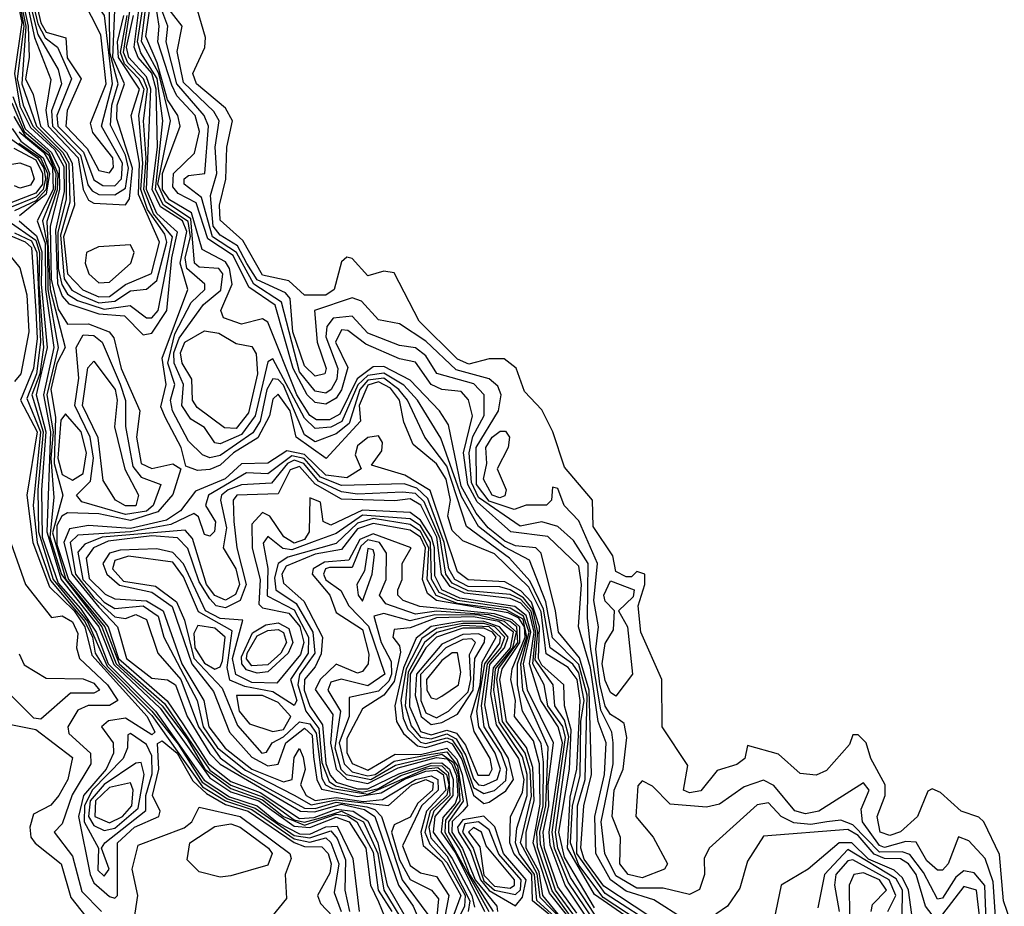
# Model space of a CAD drawing. Extents: x 2889633 to 3052318, y 540750 to 918690.
# Tile 558 of 656: x 2986615 to 2988482, y 832445 to 834127. Entities that reach past the tile are written whole.
import ezdxf

# ---------------------------------------------------------------- set-up
doc = ezdxf.new("R2010")
doc.units = 0

msp = doc.modelspace()

# ---------------------------------------------------------------- linework, layer by layer
at = {"layer": '0CON02XD'}
for points in [[(2987830.4, 832400.4), (2987725, 832468.6), (2987671.2, 832545), (2987672.6, 832635), (2987686.9, 832685), (2987690.7, 832845), (2987675, 832903.2), (2987625, 832954.2), (2987612.5, 833022.5), (2987581.4, 833101.4), (2987535, 833125.9), (2987484.5, 833165), (2987452.2, 833222.2), (2987413.1, 833333.1), (2987368.9, 833405), (2987343.3, 833433.3), (2987305, 833456.5), (2987275, 833452), (2987256, 833434), (2987225.7, 833364.3), (2987205, 833353.8), (2987175, 833351.5), (2987155, 833371.1), (2987095, 833483.3), (2987085, 833477.5), (2987061.3, 833375), (2987035, 833339.6), (2986995, 833321.9), (2986985, 833324), (2986965, 833353.3), (2986939.1, 833369.1), (2986921.9, 833395), (2986925.4, 833435), (2986907.3, 833475), (2986906.9, 833495), (2986917.1, 833522.9), (2986963.3, 833586.7), (2986996, 833614), (2987000, 833645), (2986992.5, 833655), (2986955, 833657.5), (2986946, 833665), (2986939.1, 833749.1), (2986891.4, 833781.4), (2986876.9, 833815), (2986900.4, 833935), (2986878.2, 834025), (2986845.6, 834085.6), (2986870, 834285)], [(2987837.2, 832407.2), (2987722.6, 832482.6), (2987685, 832533.8), (2987678.8, 832555), (2987684.7, 832635), (2987699.1, 832695), (2987694.9, 832855), (2987676.3, 832916.3), (2987636.4, 832965), (2987631.1, 833005), (2987603.3, 833115), (2987593.8, 833125), (2987555, 833128.6), (2987535, 833137.5), (2987502.8, 833162.8), (2987480.6, 833190.6), (2987452.1, 833242.1), (2987427.9, 833357.9), (2987410.8, 833385), (2987355, 833442.7), (2987305, 833468.7), (2987285, 833468), (2987254.5, 833445.5), (2987221.5, 833378.5), (2987202.4, 833367.6), (2987177.6, 833367.6), (2987165, 833376.2), (2987140, 833415), (2987085, 833552.9), (2987075, 833559.2), (2987035, 833549.2), (2987001.2, 833561.2), (2986996.2, 833575), (2987017.5, 833625), (2987012.7, 833655), (2987005, 833667.5), (2986960.7, 833690.7), (2986940.7, 833760.7), (2986898.7, 833785), (2986885.7, 833805), (2986885.2, 833835), (2986919.1, 833925), (2986914.5, 833945), (2986894.8, 833974.8), (2986875.6, 834045), (2986853.7, 834095), (2986881.1, 834285)], [(2986795, 833811.8), (2986807.5, 833825), (2986809.4, 833855), (2986769.5, 833925), (2986790.5, 834005), (2986775.3, 834135), (2986721.6, 834211.6), (2986675, 834254.6), (2986655, 834265.7), (2986645.5, 834264.5), (2986631.6, 834195), (2986649.2, 834119.2), (2986662.6, 834092.6), (2986686.5, 834075), (2986712.7, 834015), (2986684.8, 833945.2), (2986687.2, 833925), (2986735.5, 833875.5), (2986755, 833822.9), (2986772.4, 833812.4), (2986795, 833811.8)], [(2986785, 833836.2), (2986792.7, 833847.3), (2986791.1, 833865), (2986753.2, 833913.2), (2986749.1, 833930.9), (2986778.7, 834005), (2986768.2, 834098.2), (2986714.8, 834204.8), (2986675, 834240.4), (2986655, 834247.9), (2986643.9, 834236.1), (2986637.4, 834195), (2986655, 834121.1), (2986665, 834103.3), (2986702.3, 834092.3), (2986704.8, 834054.8), (2986730.9, 834015), (2986704.4, 833954.4), (2986701.8, 833925), (2986742.7, 833882.7), (2986765, 833840.8), (2986785, 833836.2)], [(2986603.7, 834195), (2986618.4, 834121.6), (2986604.7, 834025), (2986615, 833962.9), (2986635, 833922.3), (2986680.4, 833880.4), (2986698.2, 833848.2), (2986698.8, 833801.2), (2986682.4, 833727.6), (2986686.6, 833626.6), (2986695, 833602.2), (2986707.9, 833587.9), (2986765, 833568.9), (2986813.3, 833565), (2986848.8, 833528.8)], [(2986607.2, 834195), (2986622.5, 834115), (2986610, 834015), (2986621, 833965), (2986639.7, 833925), (2986690.6, 833875), (2986702.6, 833852.6), (2986702.8, 833787.2), (2986687.1, 833722.9), (2986687.7, 833655), (2986694.6, 833624.6), (2986705, 833606.2), (2986724.3, 833594.3), (2986775, 833577.5), (2986824.4, 833584.4), (2986855, 833561.4), (2986865, 833561.4)], [(2987830.2, 832380.2), (2987705, 832466.7), (2987653.6, 832555), (2987658.3, 832651.7), (2987671.2, 832705), (2987677.6, 832835), (2987671.7, 832875), (2987655, 832898), (2987613.4, 832923.4), (2987603.3, 833003.3), (2987580, 833050), (2987515, 833113.5), (2987455, 833138.1), (2987435, 833157.5), (2987426.5, 833185), (2987431.5, 833215), (2987423.6, 833255), (2987405, 833284.3), (2987360.9, 833320.9), (2987343.1, 833363.1), (2987334.7, 833405), (2987317.8, 833427.8), (2987295, 833440), (2987275, 833433.6), (2987258.6, 833395), (2987261.1, 833365), (2987195.6, 833294.4), (2987138.8, 833335), (2987127.5, 833385), (2987105, 833416.2), (2987095, 833406.7), (2987088.5, 833375), (2987066.4, 833333.6), (2987020, 833305), (2986995, 833281.5), (2986975, 833273.6), (2986951.8, 833271.8), (2986930, 833280), (2986920.9, 833315), (2986891.2, 833371.2), (2986882.1, 833392.1), (2986892.1, 833435), (2986884.6, 833485), (2986933.3, 833615), (2986918.9, 833665), (2986931.3, 833725), (2986923.2, 833745), (2986881.6, 833771.6), (2986866, 833805), (2986875.7, 833885), (2986873.4, 833995), (2986865.5, 834025.5), (2986839.5, 834055), (2986831.6, 834075), (2986846.9, 834196.9)], [(2986612, 834185), (2986626.5, 834115), (2986618.4, 834005), (2986646.6, 833925), (2986696.6, 833875), (2986708, 833855), (2986709.5, 833780.5), (2986691.8, 833718.2), (2986699, 833635), (2986713.7, 833613.7), (2986732.8, 833602.8), (2986765, 833590)], [(2986615.5, 834185), (2986630.5, 834115), (2986632.8, 834055), (2986625.5, 834015), (2986640, 833985), (2986653.8, 833925), (2986703.4, 833875), (2986714.2, 833855), (2986718.6, 833775), (2986697.5, 833715), (2986705.4, 833645), (2986734.4, 833614.4), (2986765, 833600.8)], [(2986623.3, 834185), (2986642.9, 834092.9), (2986673.5, 834013.5), (2986664.2, 833955), (2986668.8, 833925), (2986725.2, 833865), (2986734.8, 833804.8), (2986745, 833784.3), (2986755, 833778.9), (2986815, 833775.8)], [(2986627.7, 834185), (2986648.7, 834098.7), (2986687.7, 834032.3), (2986693.6, 834005), (2986675, 833953.8), (2986677.1, 833925), (2986730, 833870), (2986743.9, 833813.9), (2986752, 833802), (2986765, 833795.5), (2986795, 833794.6)], [(2987830.1, 832390.1), (2987721.2, 832461.2), (2987675, 832522.9), (2987659.4, 832565), (2987662.8, 832635), (2987677.7, 832692.3), (2987679, 832795), (2987685.4, 832835), (2987675, 832887.9), (2987663.8, 832903.8), (2987620.7, 832935), (2987608.2, 833008.2), (2987582.1, 833062.1), (2987543.5, 833105), (2987462, 833165), (2987425, 833280), (2987382.9, 833335), (2987350, 833405), (2987333.9, 833425), (2987305, 833446.7), (2987275, 833443), (2987259.4, 833425), (2987239.5, 833360.5), (2987215, 833340.9), (2987175, 833325.8), (2987155, 833339.2), (2987115, 833433.3), (2987105, 833444.5), (2987095, 833445.6), (2987083.2, 833425), (2987070.7, 833365), (2987056.9, 833343.1), (2986995, 833300), (2986975, 833295.6), (2986961.1, 833301.1), (2986935, 833327.5), (2986904.5, 833385), (2986900.4, 833405), (2986908.8, 833435), (2986895.3, 833475), (2986909, 833531), (2986939.8, 833590.2), (2986965.8, 833615), (2986966, 833625), (2986931.6, 833655), (2986928.6, 833675), (2986938.3, 833715), (2986933.9, 833743.9), (2986887.4, 833775), (2986871.9, 833805), (2986886, 833935), (2986875.3, 834015.3), (2986844.2, 834064.2), (2986838.1, 834085), (2986853.4, 834183.4)], [(2986795, 833794.6), (2986815, 833807.5), (2986820.9, 833845), (2986815, 833870), (2986786.7, 833926.7), (2986789.2, 833965), (2986801.4, 834005), (2986785.4, 834065), (2986785, 834144)], [(2986815, 833775.8), (2986822.9, 833787.1), (2986828.8, 833845), (2986798.6, 833938.6), (2986799.7, 833965), (2986813.4, 834005), (2986791.5, 834055), (2986795.2, 834145)], [(2986865, 833561.4), (2986877.5, 833575), (2986904.7, 833715), (2986868.3, 833758.3), (2986849.9, 833805), (2986854.5, 833864.5), (2986849.6, 833935), (2986857.2, 833995), (2986849.4, 834015), (2986819.6, 834045), (2986811.5, 834065), (2986825.5, 834155)], [(2987875, 832420), (2987817.1, 832457.1), (2987765, 832473.6), (2987735.4, 832495), (2987707.1, 832545), (2987705.3, 832615), (2987723.5, 832695), (2987726.7, 832755), (2987711.6, 832795), (2987696.9, 832896.9), (2987674.5, 832975), (2987680, 833055), (2987675, 833090), (2987616.1, 833146.1), (2987545.8, 833155), (2987482.3, 833212.3), (2987464.5, 833245), (2987456.3, 833305), (2987473.1, 833375), (2987465.6, 833405.6), (2987451.7, 833421.7), (2987415, 833425.5), (2987395, 833434.6), (2987365, 833477.1), (2987335, 833483.6), (2987271.1, 833511.1), (2987237.1, 833537.1), (2987225, 833538.6), (2987213.8, 833515), (2987236.8, 833466.8), (2987225, 833424.4), (2987215, 833408.9), (2987195, 833397.3), (2987175, 833400.9), (2987160, 833415), (2987133.2, 833465), (2987099.2, 833585), (2987049.4, 833619.4), (2987019.3, 833679.3), (2986971.2, 833711.2), (2986949.4, 833779.4), (2986915, 833797.3), (2986905, 833810), (2986906.5, 833835), (2986946.2, 833873.8), (2986955.4, 833915), (2986947.7, 833945), (2986912.7, 833982.7), (2986902.9, 834002.9), (2986876.8, 834085), (2986879.3, 834115), (2986873, 834155)], [(2988447.6, 832417.6), (2988445, 832484), (2988425, 832508), (2988405, 832512), (2988390.2, 832499.8), (2988365, 832460), (2988355, 832458), (2988328.6, 832508.6), (2988302.7, 832542.7), (2988288.1, 832548.1), (2988245, 832547.1), (2988195, 832599.1), (2988171.9, 832608.1), (2988145.4, 832604.6), (2988115, 832599.6), (2988083.1, 832603.1), (2988058.8, 832615), (2988035, 832641.2), (2988013, 832637), (2987922.5, 832555), (2987912.5, 832535), (2987913.3, 832505), (2987903.6, 832476.4), (2987885, 832466.7), (2987835, 832479.2), (2987785, 832478.9), (2987745, 832502.5), (2987724.6, 832544.6), (2987717.7, 832605), (2987740, 832715), (2987740.4, 832755), (2987737.5, 832775), (2987716.5, 832816.5), (2987697.6, 832932.4), (2987691.2, 832991.2), (2987692.7, 833095), (2987665, 833138.8), (2987635.5, 833165.5), (2987605, 833174.3), (2987563.9, 833166.1), (2987485, 833220.3), (2987471.3, 833248.7), (2987467.1, 833305), (2987473.8, 833336.2), (2987495.8, 833375.8), (2987495.7, 833415), (2987476, 833436), (2987405.8, 833455.8), (2987385, 833489.2), (2987365, 833504.4), (2987335, 833508.6), (2987275, 833532.2), (2987245, 833564.2), (2987209.4, 833560.6), (2987197.1, 833545), (2987195.5, 833525), (2987218.2, 833465), (2987216.2, 833445), (2987205.6, 833425), (2987195, 833418.6), (2987175, 833421.9), (2987145, 833458.6), (2987110.9, 833590.9), (2987058.9, 833625), (2987025.5, 833685.5), (2986980, 833715), (2986959.4, 833789.4), (2986926.7, 833815), (2986926.7, 833825), (2986935, 833831.2), (2986965.8, 833835), (2986972.7, 833925), (2986964.5, 833945), (2986912.5, 834005), (2986892.1, 834085), (2986895.6, 834115), (2986880.4, 834155)], [(2988465.6, 832415), (2988460.8, 832490.8), (2988445.5, 832535.5), (2988415, 832568.8), (2988395, 832576.7), (2988375.8, 832525), (2988365, 832513.3), (2988355, 832513.3), (2988335, 832530.8), (2988315, 832566), (2988295, 832567.5), (2988255, 832556.4), (2988245, 832560), (2988213.1, 832605), (2988210.8, 832629.2), (2988225.8, 832665), (2988215, 832678.8), (2988130, 832625), (2988105, 832620), (2988085, 832625.8), (2988045, 832674), (2988025, 832684), (2987988.8, 832671.2), (2987941.7, 832638.3), (2987917.1, 832632.9), (2987848.3, 832638.3), (2987815, 832672.5), (2987795, 832682.5), (2987787, 832673), (2987783.3, 832615), (2987815.8, 832575.8), (2987843.3, 832525), (2987837.5, 832515), (2987795, 832498.6), (2987768.8, 832505), (2987753.1, 832525), (2987754, 832575), (2987738, 832615), (2987742.1, 832665), (2987759.2, 832705), (2987766.2, 832765), (2987761.2, 832791.2), (2987751.7, 832798.3), (2987735, 832808.6), (2987725, 832824.2), (2987715, 832866), (2987707.6, 832932.4), (2987712.5, 832975), (2987703.4, 833025), (2987710.5, 833095), (2987675, 833176.2), (2987647.5, 833205), (2987635, 833237.5), (2987625, 833240), (2987623.3, 833215), (2987614, 833206), (2987575, 833206), (2987552.7, 833197.3), (2987505, 833213.1), (2987481.2, 833245), (2987480.4, 833315), (2987522.9, 833385), (2987527.5, 833415), (2987521.7, 833431.7), (2987505, 833445.7), (2987442.5, 833462.5), (2987385, 833516.9), (2987335, 833550), (2987295, 833557.5), (2987263.1, 833593.1), (2987245, 833599.2), (2987174, 833575), (2987178.9, 833515), (2987195.7, 833465), (2987193.3, 833455), (2987175, 833450.8), (2987155, 833470), (2987132.5, 833535), (2987127.7, 833597.7), (2987118.7, 833608.7), (2987065, 833633.2), (2987045.6, 833664.4), (2987027.6, 833697.6), (2986995, 833718.2), (2986981.6, 833735), (2986976.4, 833793.6), (2986988.8, 833835), (2986985.5, 833885), (2986993.1, 833935), (2986983, 833953), (2986925, 834008), (2986913.2, 834066.8), (2986922.5, 834115), (2986891.1, 834155)], [(2988480.6, 832455), (2988473.1, 832543.1), (2988443.3, 832605), (2988433.9, 832613.9), (2988400, 832625), (2988360.7, 832660.7), (2988345, 832667.5), (2988337, 832663), (2988317.5, 832615), (2988285, 832585.8), (2988265, 832579.2), (2988246.7, 832585), (2988240.8, 832615), (2988256, 832655), (2988256, 832675), (2988228.8, 832725), (2988220, 832755), (2988205, 832770), (2988195, 832770), (2988188.3, 832751.7), (2988145, 832702.5), (2988125, 832693.3), (2988095, 832696.7), (2988053.6, 832733.6), (2987995, 832750), (2987990, 832725), (2987975, 832713.8), (2987937.7, 832702.3), (2987906.6, 832663.4), (2987885, 832660), (2987873.3, 832665), (2987881.7, 832711.7), (2987833.3, 832785), (2987832.5, 832875), (2987792.5, 832965), (2987787.5, 833015), (2987800, 833055), (2987800, 833075), (2987785, 833080), (2987775, 833070), (2987765, 833070), (2987745, 833080), (2987739.5, 833109.5), (2987702.2, 833165), (2987701.2, 833215), (2987647.6, 833277.6), (2987625.8, 833345), (2987605, 833386.7), (2987571.7, 833421.7), (2987556, 833466), (2987533.6, 833483.6), (2987505, 833483.3), (2987466.7, 833473.3), (2987445, 833482.9), (2987372.5, 833555), (2987325, 833646.7), (2987305, 833650), (2987275, 833641.2), (2987245, 833673.8), (2987235, 833676.2), (2987225, 833667.5), (2987211.2, 833615), (2987195, 833604.4), (2987155, 833604.2), (2987125, 833631.4), (2987075, 833642.2), (2987037.7, 833707.7), (2986995, 833746.7), (2986993.3, 833775), (2987005.6, 833824.4), (2987007.5, 833885), (2987018.1, 833935), (2987005, 833959.4), (2986950, 834005), (2986942.9, 834025), (2986965.8, 834074.2), (2986967.1, 834092.9), (2986952, 834145)], [(2986765, 833590), (2986795, 833592.8), (2986825, 833612.2), (2986855, 833615.7), (2986875, 833631.9), (2986893.4, 833705), (2986889.9, 833719.9), (2986856.7, 833766.7), (2986844.6, 833804.6), (2986848.3, 833855), (2986840.3, 833945), (2986850.4, 833995), (2986840.5, 834015), (2986813.3, 834043.3), (2986805.5, 834065), (2986818.5, 834135)], [(2986765, 833600.8), (2986785, 833601.6), (2986815, 833624.6), (2986864.6, 833645.4), (2986879.6, 833705), (2986840, 833795), (2986841.8, 833855), (2986826.2, 833945), (2986841.9, 833995), (2986801.9, 834055), (2986800.4, 834085), (2986812, 834135)], [(2986848.8, 833528.8), (2986865, 833532), (2986893.9, 833575), (2986903.2, 833675), (2986913.8, 833723.8), (2986875, 833759.2), (2986855.1, 833805), (2986863.1, 833995), (2986855, 834018.6), (2986821.3, 834055), (2986817.2, 834075), (2986830.4, 834135)], [(2986601.3, 833981.3), (2986625, 833920), (2986674.9, 833875), (2986689.7, 833845), (2986690.2, 833805), (2986672.1, 833735), (2986674.5, 833634.5), (2986687.5, 833577.5), (2986705, 833549.2), (2986745, 833550), (2986784, 833535), (2986793, 833523), (2986807.1, 833465), (2986842.5, 833385), (2986836.2, 833335), (2986844.7, 833284.7), (2986865, 833275.5), (2986905, 833284.2), (2986920, 833275), (2986905, 833226), (2986876.8, 833193.2), (2986825, 833176.7), (2986765, 833189.6), (2986705, 833191.2), (2986694.8, 833185.2), (2986685, 833166.9), (2986685, 833131.1), (2986707.2, 833065), (2986782.3, 832975), (2986801.9, 832915), (2986894.6, 832834.6), (2986925, 832788.8), (2986972.4, 832715), (2987015, 832681.5), (2987070.7, 832660.7), (2987145, 832611.1), (2987172.8, 832612.8), (2987215, 832629.2), (2987246.9, 832625), (2987275, 832606.6), (2987294.1, 832565), (2987311.7, 832485), (2987345.8, 832425)], [(2986599.5, 833969.5), (2986623.1, 833915), (2986670.1, 833875), (2986686.9, 833835), (2986685.8, 833804.2), (2986666.1, 833743.9), (2986672.4, 833615), (2986701.1, 833505), (2986685, 833474.3), (2986673.5, 833425), (2986682.8, 833372.8), (2986680.3, 833285), (2986696.2, 833225), (2986676.7, 833153.3), (2986702.3, 833065), (2986775.8, 832975), (2986803.1, 832905), (2986889.2, 832829.2), (2986975, 832702.9), (2987015, 832674.2), (2987075, 832652.4), (2987135, 832608.4), (2987155, 832604), (2987185, 832612.4), (2987225, 832625.1), (2987266.7, 832605), (2987294, 832545), (2987305.2, 832475.2), (2987335.3, 832425)], [(2986603.6, 833943.6), (2986625, 833906.4), (2986669.6, 833869.6), (2986683, 833835), (2986681.9, 833805), (2986657.8, 833745), (2986667.4, 833697.4), (2986668, 833615), (2986687.8, 833505), (2986666.2, 833415), (2986678.1, 833345), (2986673.4, 833295), (2986679.4, 833220.6), (2986671.7, 833145), (2986694, 833074), (2986770.1, 832975), (2986797.4, 832905), (2986884.7, 832824.7), (2986932.2, 832762.2), (2986965.6, 832705), (2987015, 832668), (2987075, 832646.8), (2987114.8, 832615), (2987155, 832598.3), (2987215, 832619.3), (2987236.4, 832616.4), (2987253.9, 832605), (2987285, 832547.1), (2987294.2, 832475), (2987320.7, 832435)], [(2986600.6, 833920.6), (2986616.6, 833896.6), (2986659.2, 833865), (2986671.3, 833835), (2986665, 833796.1), (2986614.4, 833755)], [(2986613.9, 833913.9), (2986660.4, 833875), (2986676.7, 833846.7), (2986677.9, 833805), (2986662.8, 833775), (2986647.5, 833745), (2986663, 833703), (2986663.7, 833615), (2986679.6, 833505), (2986659.7, 833415), (2986673.1, 833345), (2986666.2, 833155), (2986693.1, 833065), (2986764.6, 832975), (2986793.4, 832903.4), (2986880.8, 832820.8), (2986975, 832688.3), (2987015, 832662), (2987068.3, 832645), (2987135, 832596.6), (2987165, 832593.9), (2987215, 832613.8), (2987239.6, 832605), (2987271.1, 832555), (2987280, 832485), (2987295, 832453.3), (2987306.4, 832425)], [(2986599.5, 833899.5), (2986648.2, 833865), (2986660.5, 833845), (2986663.8, 833825), (2986659.1, 833805), (2986645, 833790.2), (2986595, 833769.7)], [(2986603.4, 833883.4), (2986645, 833861.2), (2986657.9, 833835), (2986657.6, 833815), (2986645, 833797.7), (2986578.4, 833771.6)], [(2986612.9, 833892.9), (2986654.2, 833865), (2986667.3, 833835), (2986664.9, 833805), (2986645, 833783), (2986605, 833764.6)], [(2986585, 833850), (2986615, 833855.4), (2986635, 833847.5), (2986642.2, 833825), (2986635, 833812.9), (2986615, 833807.5), (2986605, 833812)], [(2986553.3, 833735), (2986625, 833705.2), (2986637, 833695), (2986645.4, 833574.6), (2986647.8, 833522.2), (2986641, 833465), (2986615.9, 833405), (2986647.7, 833345), (2986628.4, 833225), (2986639.5, 833135), (2986671, 833051), (2986717.7, 833005), (2986738.1, 832975), (2986751.2, 832921.2), (2986856.3, 832805), (2986871.2, 832775), (2986865, 832770), (2986815, 832801.3), (2986783.3, 832796.7), (2986770, 832785), (2986791.9, 832755), (2986792.5, 832735), (2986778.7, 832705), (2986735.7, 832655), (2986726.1, 832615), (2986748, 832505), (2986755, 832489.4), (2986785, 832463.1), (2986795, 832460), (2986800, 832465), (2986800, 832565), (2986832.5, 832595), (2986878.8, 832615), (2986880.8, 832625), (2986866.2, 832655), (2986878.6, 832705), (2986876.2, 832753.8), (2986885, 832758.6), (2986913.2, 832735), (2986943, 832683), (2986968.6, 832658.6), (2987005, 832637.8), (2987048, 832625), (2987135, 832565.5), (2987155, 832558.3), (2987187.6, 832557.6), (2987199.6, 832545), (2987205.4, 832525), (2987202.7, 832507.3), (2987179.2, 832465), (2987185, 832450), (2987208.5, 832425)], [(2986592.7, 833745), (2986645, 833708.8), (2986652.3, 833685), (2986650.7, 833625), (2986659.8, 833505), (2986652.7, 833455), (2986637.4, 833415), (2986659.3, 833345), (2986648.9, 833235), (2986650.4, 833155), (2986678.4, 833065), (2986743.3, 832985), (2986780.2, 832900.2), (2986865.5, 832815), (2986915, 832752.2), (2986960.4, 832680.4), (2987008.6, 832648.6), (2987061.1, 832631.1), (2987135, 832579.2), (2987165, 832574.4), (2987205, 832587.8), (2987216.6, 832573.4), (2987232.7, 832532.7), (2987231.5, 832475), (2987240, 832435)], [(2986613.3, 833745), (2986646.6, 833716.6), (2986656.7, 833686.7), (2986655.1, 833625), (2986666.4, 833505), (2986645.9, 833415), (2986664.2, 833345), (2986656.2, 833235), (2986657.1, 833145), (2986687.6, 833057.6), (2986729.8, 833009.8), (2986759.9, 832965), (2986782.2, 832905), (2986872.2, 832815), (2986964.2, 832684.2), (2987012.3, 832652.3), (2987065, 832635.4), (2987103.8, 832603.8), (2987145, 832581.9), (2987165, 832581.4), (2987195, 832595.5), (2987216.6, 832596.6), (2987246.2, 832535), (2987258.6, 832435)], [(2986605, 833722.6), (2986637.2, 833707.2), (2986647.2, 833685), (2986654.2, 833515), (2986646.4, 833455), (2986627.9, 833407.9), (2986654.2, 833345), (2986640, 833205), (2986647.7, 833135), (2986673, 833063), (2986738.2, 832985), (2986752.7, 832955), (2986757.8, 832925), (2986770.5, 832905), (2986865, 832806.6), (2986961.6, 832671.6), (2987004.7, 832644.7), (2987055, 832628.1), (2987135, 832572.7), (2987165, 832566.4), (2987195, 832574.5), (2987205, 832565.8), (2987219.6, 832525), (2987211.1, 832471.1), (2987224.6, 832434.6)], [(2986585, 833693.1), (2986615, 833656.2), (2986628.1, 833605), (2986632.2, 833535), (2986616.7, 833455), (2986605, 833440.5)], [(2986765, 833627.9), (2986785, 833628.9), (2986825.5, 833665), (2986831.9, 833685), (2986825, 833700), (2986763.8, 833696.2), (2986741.4, 833685), (2986738.5, 833665), (2986745.6, 833645), (2986765, 833627.9)], [(2986815, 833188), (2986732.4, 833212.4), (2986722.5, 833225), (2986748.6, 833251.4), (2986754.7, 833295), (2986748.4, 833335), (2986719.2, 833395), (2986726.6, 833446.6), (2986722, 833505), (2986735, 833529.2), (2986755, 833527.8), (2986770.8, 833515), (2986805.2, 833435.2), (2986815.5, 833404.5), (2986815.5, 833355), (2986829.4, 833279.4), (2986845, 833258.6), (2986882.5, 833245), (2986867.8, 833205), (2986855, 833194.1), (2986815, 833188)], [(2987025, 833351.5), (2987002.8, 833352.8), (2986950.9, 833390.9), (2986942.2, 833405), (2986940.9, 833445), (2986922.7, 833475), (2986919.6, 833495), (2986928.1, 833515), (2986965, 833536.7), (2986992.3, 833532.3), (2987025, 833512.5), (2987055, 833506.7), (2987062.9, 833492.9), (2987065.4, 833455), (2987048.7, 833381.3), (2987025, 833351.5)], [(2986835, 833204.4), (2986815, 833204.5), (2986796, 833215), (2986772.7, 833252.7), (2986763.4, 833333.4), (2986733.9, 833395), (2986743.8, 833466.2), (2986755, 833478.8), (2986795.4, 833425), (2986799.6, 833405), (2986794.4, 833354.4), (2986813.8, 833273.8), (2986840, 833225), (2986835, 833204.4)], [(2986715, 833253.3), (2986735, 833266), (2986741.1, 833305), (2986731.1, 833345), (2986701.2, 833378.8), (2986692.8, 833367.2), (2986686.9, 833295), (2986695, 833264.2), (2986715, 833253.3)], [(2987705, 832441.8), (2987647.7, 832537.7), (2987636.9, 832585), (2987657.5, 832705), (2987660.3, 832779.7), (2987647.8, 832825), (2987646.5, 832865), (2987605, 832902.2), (2987598.3, 832915), (2987600.2, 832975), (2987585, 833021.6), (2987565, 833043.4), (2987535, 833060.3), (2987465, 833063.8), (2987445, 833079.2), (2987393.3, 833233.3), (2987345, 833262.7), (2987281.7, 833281.7), (2987301.4, 833308.6), (2987302.9, 833325), (2987295, 833337.1), (2987275, 833334.4), (2987255, 833318.6), (2987251.1, 833301.1), (2987262.5, 833275), (2987235, 833257.8), (2987195, 833262.9), (2987155, 833302), (2987121.2, 833308.8), (2987085, 833285.6), (2987035, 833284.5), (2987004.3, 833255.7), (2986947.8, 833232.2), (2986919.5, 833195), (2986892.8, 833177.2), (2986825, 833161.8), (2986745, 833167.2), (2986708.9, 833161.1), (2986698.6, 833135), (2986713.5, 833075), (2986765, 833012.1), (2986800.4, 832975), (2986817.3, 832915), (2986865, 832877.3), (2986895, 832874.3), (2986910, 832865), (2986932.4, 832805), (2986975, 832734.7), (2986995, 832714.2), (2987146.9, 832625), (2987173.8, 832623.8), (2987225, 832638.2), (2987268.6, 832628.6), (2987288.4, 832615), (2987333.1, 832485), (2987361.1, 832445), (2987377.9, 832405)], [(2987525, 833220), (2987510.8, 833225), (2987494.5, 833255), (2987500.8, 833285), (2987498.6, 833315), (2987510.8, 833335), (2987526, 833346), (2987536, 833346), (2987543.8, 833335), (2987540.8, 833315), (2987520, 833275), (2987537.5, 833235), (2987535, 833223.8), (2987525, 833220)], [(2987705, 832429.7), (2987659.1, 832499.1), (2987635.2, 832555), (2987630.6, 832585), (2987655.9, 832765.9), (2987648.1, 832798.1), (2987629.6, 832825), (2987626.5, 832865), (2987592.3, 832912.3), (2987597.1, 832965), (2987587.6, 833007.6), (2987570.2, 833030.2), (2987545, 833045.3), (2987525, 833050.8), (2987465, 833051.3), (2987439.6, 833065), (2987428.3, 833085), (2987419.6, 833135), (2987388.7, 833218.7), (2987367.9, 833237.9), (2987343.9, 833246.1), (2987225, 833243.4), (2987185, 833258.8), (2987154.3, 833294.3), (2987130.7, 833299.3), (2987085, 833265.5), (2987045, 833266.9), (2986972.9, 833225), (2986966.7, 833205), (2986985.7, 833174.3), (2986983.9, 833156.1), (2986975, 833146.7), (2986965, 833150), (2986953.8, 833183.8), (2986945, 833190), (2986901, 833169), (2986825, 833155.2), (2986725, 833148.9), (2986710.4, 833135), (2986720.6, 833075), (2986755, 833030), (2986795, 832994), (2986815, 832990.8), (2986835, 832998.6), (2986855, 832988.8), (2986876.7, 832925), (2986920, 832875), (2986953.5, 832785), (2986995, 832726.6), (2987036.2, 832696.2), (2987155, 832631.1), (2987175, 832630.2), (2987215, 832642.5), (2987273.2, 832633.2), (2987288.2, 832628.2), (2987300.8, 832615), (2987340.3, 832495), (2987388.8, 832428.8)], [(2987705, 832416.7), (2987655, 832490.4), (2987629.1, 832555), (2987624.6, 832585), (2987649.7, 832765), (2987645, 832785.5), (2987616.5, 832825), (2987609.2, 832865), (2987587.8, 832905), (2987593.7, 832965), (2987584.5, 833004.5), (2987565, 833026.7), (2987545, 833036.1), (2987465, 833043.3), (2987435, 833057.5), (2987422.5, 833075), (2987411.9, 833141.9), (2987381.8, 833211.8), (2987365, 833227.6), (2987340.5, 833230.5), (2987255, 833226.8), (2987225, 833230.9), (2987181.5, 833251.5), (2987153.8, 833285), (2987135, 833291), (2987122.3, 833285), (2987092.3, 833247.7), (2987035, 833244.6), (2987010, 833235), (2986997.1, 833225), (2986995.6, 833215), (2987007.1, 833162.9), (2987000.8, 833125), (2987024.6, 833085), (2987031.3, 833055), (2987024, 833036), (2987005, 833025.5), (2986985, 833034.5), (2986968.7, 833055), (2986942.3, 833142.3), (2986928.5, 833158.5), (2986771.2, 833145), (2986738.1, 833131.9), (2986725, 833116.7), (2986734.3, 833065), (2986775, 833021.8), (2986795, 833009.6), (2986848.8, 833015), (2986877.5, 832995), (2986888.2, 832955), (2986951.1, 832835), (2986962.5, 832785), (2986990, 832745), (2987042.7, 832702.7), (2987135, 832655.5), (2987167.1, 832637.1), (2987215, 832646.9), (2987313.8, 832636.2), (2987358.5, 832675), (2987385, 832685.2), (2987398.8, 832678.8), (2987397.6, 832665), (2987369.8, 832640.2), (2987355, 832613.5), (2987325, 832599.2), (2987320, 832585), (2987335, 832533.1), (2987355, 832495.6), (2987395.5, 832475.5), (2987408.7, 832458.7), (2987397.8, 832337.8)], [(2987705, 832401.2), (2987649.1, 832485), (2987620.9, 832560.9), (2987618.9, 832585), (2987644, 832755), (2987635.7, 832785), (2987602.9, 832835), (2987581.6, 832905), (2987590.5, 832965), (2987581.3, 833001.3), (2987565, 833020), (2987545, 833028.5), (2987458.5, 833038.5), (2987431.3, 833051.3), (2987414.8, 833075), (2987405.9, 833145), (2987375.5, 833205.5), (2987355, 833218), (2987325.8, 833214.2), (2987225, 833216.9), (2987175, 833245.8), (2987145, 833278.9), (2987127.4, 833272.6), (2987105, 833227.5), (2987026.2, 833225), (2987019.4, 833215), (2987020.7, 833175), (2987026.2, 833125), (2987044.1, 833055), (2987032.7, 833025), (2987005, 833010.9), (2986987.1, 833015), (2986975, 833028.2), (2986955, 833060.5), (2986933.4, 833123.4), (2986914.1, 833144.1), (2986865, 833147.3), (2986782.5, 833137.5), (2986754.4, 833125), (2986740.4, 833105), (2986746.6, 833066.6), (2986776.6, 833036.6), (2986795, 833028.2), (2986855, 833024.2), (2986886.7, 833005), (2986922.4, 832905), (2986964.1, 832835), (2986973.5, 832785), (2987004.5, 832744.5), (2987054.9, 832704.9), (2987115, 832680.5), (2987131.2, 832685), (2987135, 832726.7), (2987145, 832743.8), (2987152.3, 832727.7), (2987155.8, 832704.2), (2987147.1, 832675), (2987158.2, 832655), (2987175, 832645.3), (2987215, 832651.3), (2987266.5, 832643.5), (2987303, 832647), (2987365.4, 832685), (2987395, 832692.1), (2987407.8, 832685), (2987408.1, 832665), (2987376.5, 832635), (2987340.9, 832559.1), (2987355, 832521.9), (2987375, 832508.1), (2987405, 832501.4), (2987428.5, 832465), (2987405.9, 832345)], [(2987671.3, 832431.3), (2987635, 832481.5), (2987610.2, 832555), (2987607.2, 832585), (2987618, 832635), (2987616.8, 832675), (2987627.1, 832755), (2987578, 832855), (2987570.3, 832905), (2987584.1, 832965), (2987575, 832996.3), (2987553.4, 833013.4), (2987449.2, 833029.2), (2987415.4, 833045.4), (2987401.9, 833071.9), (2987401.5, 833125), (2987395.6, 833145), (2987375, 833177.2), (2987355, 833191.6), (2987265, 833196.6), (2987205, 833168.1), (2987190, 833175), (2987185, 833211.2), (2987165, 833220), (2987163.8, 833155), (2987155, 833140.9), (2987135, 833133.4), (2987115.7, 833145.7), (2987089.2, 833185), (2987075, 833192), (2987055, 833170), (2987055.5, 833124.5), (2987070.4, 833065), (2987067.9, 833017.9), (2987075, 833010.8), (2987125, 833001.1), (2987145.8, 832975.8), (2987153.3, 832945), (2987147.3, 832922.7), (2987102.2, 832867.8), (2987055, 832869), (2987024.3, 832884.3), (2987018, 832915), (2987037.8, 832987.8), (2986995, 832990.5), (2986967.3, 833005), (2986925, 833094.4), (2986905, 833116.2), (2986875, 833122.9), (2986805, 833120.3), (2986785, 833114.5), (2986772.1, 833095), (2986780, 833075), (2986803.7, 833053.7), (2986865, 833040.8), (2986903.8, 833013.8), (2986940.8, 832905), (2986982.2, 832852.2), (2987012.5, 832775), (2987055, 832727.3), (2987085, 832711.3), (2987105, 832714.4), (2987119.6, 832755), (2987155, 832782.7), (2987169.2, 832769.2), (2987171.6, 832728.4), (2987178.1, 832685), (2987186.7, 832666.7), (2987255, 832653), (2987300.3, 832659.7), (2987344.3, 832685.7), (2987385, 832701.2), (2987405, 832703), (2987417.5, 832695), (2987422.6, 832665), (2987385.9, 832625), (2987375.2, 832585), (2987380.1, 832560.1), (2987415, 832529.6), (2987451.1, 832465), (2987429.1, 832405)], [(2987670.6, 832420.6), (2987630.9, 832475), (2987602.1, 832562.1), (2987601.2, 832585), (2987612.6, 832635), (2987616.7, 832746.7), (2987569.1, 832855), (2987564.9, 832905), (2987580.8, 832965), (2987570.4, 832995), (2987545, 833010.4), (2987444.7, 833024.7), (2987410.3, 833040.3), (2987395.5, 833065.5), (2987394, 833135), (2987375, 833166.3), (2987355, 833179.7), (2987265, 833187.1), (2987215, 833151.8), (2987172.9, 833137.1), (2987130.9, 833120.9), (2987113.6, 833123.6), (2987085, 833146.2), (2987076.2, 833133.8), (2987085.4, 833085.4), (2987084, 833034), (2987135, 833006.9), (2987162.6, 832955), (2987161.6, 832925), (2987128, 832875), (2987140, 832835), (2987135, 832825.8), (2987095, 832851.8), (2987041.4, 832861.4), (2987013.4, 832873.4), (2987007.9, 832897.9), (2987017.3, 832967.3), (2986953.5, 833003.5), (2986925, 833070), (2986905, 833097.5), (2986821.1, 833108.9), (2986795, 833100.6), (2986790.4, 833085), (2986811.7, 833061.7), (2986872.1, 833052.1), (2986912.2, 833022.2), (2986927.4, 832987.4), (2986945, 832915.5), (2986998.3, 832858.3), (2987027.6, 832787.6), (2987073.8, 832735), (2987083, 832737), (2987093.3, 832755), (2987115, 832766), (2987145, 832794.6), (2987165, 832790.9), (2987176.9, 832773.1), (2987187.7, 832687.7), (2987194.8, 832674.8), (2987208.1, 832668.1), (2987275, 832657.5), (2987385, 832705.7), (2987407.7, 832707.7), (2987424.2, 832695), (2987428.6, 832675), (2987425, 832655.4), (2987392.8, 832625), (2987383.2, 832585), (2987392.4, 832562.4), (2987425, 832528), (2987459.3, 832465), (2987458.4, 832445), (2987434, 832396)], [(2987667.1, 832415), (2987624.2, 832474.2), (2987596.8, 832556.8), (2987595.2, 832585), (2987607.1, 832635), (2987607.9, 832717.9), (2987603.4, 832753.4), (2987568.5, 832815), (2987558.6, 832865), (2987559, 832905), (2987576.7, 832955), (2987569.3, 832989.3), (2987537.3, 833007.3), (2987445, 833019.5), (2987404.6, 833034.6), (2987387.6, 833065), (2987390.5, 833125), (2987375, 833155.8), (2987355, 833168.9), (2987285, 833180.7), (2987255, 833171.9), (2987215, 833132.9), (2987123.1, 833106.9), (2987104.7, 833095.3), (2987097.7, 833067.7), (2987100.6, 833045), (2987139.1, 833019.1), (2987170.6, 832965), (2987174.1, 832925), (2987145.3, 832884.7), (2987141.8, 832865), (2987157.3, 832815), (2987182.2, 832782.2), (2987187.6, 832717.6), (2987201.4, 832681.4), (2987213.4, 832673.4), (2987265, 832661.3), (2987295, 832668.3), (2987337.4, 832692.6), (2987395, 832712.1), (2987415, 832711.2), (2987427.9, 832697.9), (2987430.4, 832655), (2987400.2, 832625), (2987390.3, 832595), (2987394.6, 832574.6), (2987425, 832540.3), (2987468.4, 832455), (2987465.3, 832435)], [(2987659.5, 832419.5), (2987619.5, 832469.5), (2987588.3, 832565), (2987601.6, 832638.4), (2987600.4, 832715), (2987588.9, 832758.9), (2987552.8, 832805), (2987554.7, 832835), (2987545.9, 832875), (2987548.4, 832895), (2987573.3, 832955), (2987572.2, 832975), (2987561.4, 832991.4), (2987541.3, 833001.3), (2987405.1, 833025.1), (2987388.3, 833038.3), (2987378.6, 833065), (2987384, 833125), (2987375, 833145.3), (2987355, 833158.4), (2987285, 833171.2), (2987255, 833160.6), (2987225, 833121.5), (2987175, 833112.8), (2987119.7, 833090.3), (2987111.8, 833075), (2987115, 833058), (2987153.6, 833023.6), (2987189.1, 832955), (2987186.2, 832923.8), (2987175, 832898.9), (2987154.7, 832875), (2987154.3, 832855), (2987165, 832824.4), (2987188.8, 832788.8), (2987195.5, 832715.5), (2987203.2, 832693.2), (2987215, 832680.4), (2987255, 832667.4), (2987275, 832667.2), (2987333.8, 832696.2), (2987395, 832716.4), (2987415, 832717.1), (2987429.5, 832705), (2987436.7, 832685), (2987435.8, 832655), (2987402, 832615), (2987398.7, 832585), (2987434.5, 832535), (2987472, 832465), (2987477.3, 832442.7)], [(2987656.3, 832405), (2987607, 832465), (2987599.7, 832509.7), (2987575.2, 832555), (2987575.2, 832585), (2987590.3, 832645), (2987588, 832708), (2987575.7, 832745.7), (2987537.7, 832795), (2987524.9, 832874.9), (2987529.4, 832895), (2987563.3, 832945), (2987563.4, 832975), (2987548.5, 832988.5), (2987515, 832999.6), (2987373.3, 833013.3), (2987342, 833025), (2987332, 833035), (2987332, 833045), (2987340, 833065), (2987340, 833095), (2987357.1, 833125), (2987285, 833151.1), (2987259.4, 833140.6), (2987238.7, 833101.3), (2987192.5, 833097.5), (2987171.4, 833085), (2987169.2, 833075), (2987202.9, 833035), (2987215, 833002), (2987265, 832970), (2987277, 832923), (2987275.6, 832904.4), (2987265, 832890), (2987255, 832887.1), (2987215, 832904.2), (2987185, 832875.5), (2987175, 832856.2), (2987208.8, 832808.8), (2987204.2, 832754.2), (2987214.6, 832704.6), (2987235, 832685.7), (2987275, 832677.9), (2987332.7, 832707.3), (2987405, 832727.2), (2987424.7, 832724.7), (2987434.2, 832714.2), (2987443, 832693), (2987445.3, 832654.7), (2987440.3, 832639.7), (2987416.8, 832613.2), (2987413.7, 832585), (2987441.5, 832545), (2987496, 832435)], [(2986594, 833145), (2986625.8, 833055), (2986675, 832992.5), (2986695, 832995.7), (2986715, 832984.2), (2986725, 832962.5), (2986722.2, 832935), (2986728.2, 832915), (2986781.3, 832865), (2986800.6, 832835), (2986785, 832825.5), (2986744.6, 832825.4), (2986725, 832817.1), (2986706, 832785), (2986707.5, 832772.5), (2986748.6, 832735), (2986749.4, 832715), (2986714.1, 832655.9), (2986695, 832601.2), (2986680, 832585), (2986715, 832540), (2986732.7, 832472.7), (2986770, 832435)], [(2987645.9, 832415.9), (2987601.4, 832461.4), (2987596.2, 832506.2), (2987564.7, 832565), (2987585, 832653.8), (2987582.5, 832702.5), (2987573, 832735), (2987530.3, 832795), (2987519.3, 832875), (2987523.5, 832896.5), (2987559.2, 832945), (2987557.7, 832975), (2987545, 832985.1), (2987505, 832997.9), (2987405, 833004.5), (2987365, 832998.7), (2987308.8, 833018.8), (2987297.1, 833035), (2987309.4, 833065), (2987310, 833115), (2987296.9, 833135), (2987275, 833139.7), (2987261.8, 833128.2), (2987245, 833087.3), (2987202.3, 833087.7), (2987194.4, 833085), (2987190.9, 833075), (2987195, 833064.4), (2987223.7, 833043.7), (2987238.6, 833015), (2987276.2, 832976.2), (2987307.1, 832885), (2987275, 832862.7), (2987224.4, 832875.6), (2987205, 832870), (2987198.8, 832855), (2987223.1, 832815), (2987212.5, 832745), (2987223.8, 832705), (2987233.8, 832695), (2987280.8, 832685), (2987327.6, 832712.4), (2987415, 832733.5), (2987437.3, 832717.3), (2987446.5, 832695), (2987449.5, 832645), (2987422.1, 832607.9), (2987420.9, 832585), (2987504.4, 832435)], [(2987265, 833023.8), (2987283.3, 833075), (2987287.6, 833112.4), (2987285, 833121.2), (2987275, 833123.8), (2987268.8, 833081.2), (2987253.8, 833055), (2987256.7, 833035), (2987265, 833023.8)], [(2987745, 832843.3), (2987735, 832850), (2987725, 832873.3), (2987719.6, 832905), (2987725, 832943.3), (2987740.7, 832969.3), (2987742.5, 833005), (2987725, 833023.3), (2987722.5, 833035), (2987735, 833062.5), (2987780, 833045), (2987778.3, 833031.7), (2987750, 833005), (2987767.5, 832975), (2987776.7, 832885), (2987745, 832843.3)], [(2987642.8, 832412.8), (2987595.7, 832455.7), (2987591.2, 832505), (2987561.7, 832545), (2987554.7, 832565), (2987557.4, 832592.6), (2987577.2, 832655), (2987577.1, 832695), (2987568.1, 832728.1), (2987523.9, 832793.9), (2987513.6, 832855), (2987517.3, 832895), (2987550, 832935), (2987557.1, 832965), (2987534.2, 832985), (2987485, 832997), (2987402.2, 832997.8), (2987355, 832986), (2987305, 833000.5), (2987286, 832995), (2987300, 832945), (2987318.9, 832908.9), (2987319.8, 832885), (2987315, 832871.8), (2987295, 832853.1), (2987239.3, 832840.7), (2987239.6, 832805), (2987220.8, 832755), (2987230, 832715), (2987245, 832700), (2987275, 832691.9), (2987288.8, 832695), (2987325, 832720.3), (2987395, 832733.4), (2987425, 832737.8), (2987445, 832711.2), (2987455.9, 832644.1), (2987427.8, 832605), (2987427.7, 832585), (2987450.3, 832550.3), (2987467.8, 832505), (2987512.4, 832435)], [(2987065, 832886.8), (2987045, 832893.6), (2987035.9, 832905), (2987035, 832918), (2987056.3, 832963.7), (2987081.5, 832978.5), (2987105, 832982.8), (2987125, 832971.5), (2987132.5, 832945), (2987123.9, 832925), (2987085, 832889.4), (2987065, 832886.8)], [(2987635.5, 832415.5), (2987587, 832455), (2987585.7, 832505), (2987551.7, 832545), (2987544.2, 832565), (2987545.5, 832614.5), (2987568.5, 832661.5), (2987571.2, 832685), (2987561, 832725), (2987518.8, 832788.8), (2987508, 832848), (2987513.2, 832896.8), (2987545.4, 832935), (2987551.3, 832965), (2987523.6, 832985), (2987475, 832993.6), (2987405, 832991.7), (2987355, 832973.3), (2987325, 832970), (2987322, 832955), (2987335, 832938.8), (2987336.7, 832926.7), (2987325, 832871.1), (2987305, 832845.4), (2987265, 832819.2), (2987235, 832763.3), (2987235, 832736.7), (2987245, 832715.8), (2987275, 832702.8), (2987326.9, 832733.1), (2987375, 832732.7), (2987425, 832744.5), (2987443.5, 832723.5), (2987453.8, 832695), (2987463.8, 832636.2), (2987455.1, 832624.9), (2987434.7, 832605.3), (2987433.9, 832585), (2987454.3, 832554.3), (2987478.5, 832495), (2987519.5, 832445), (2987520.6, 832435)], [(2987495, 832639.4), (2987505, 832641.9), (2987536.6, 832663.4), (2987550.9, 832685), (2987541.9, 832725), (2987504.8, 832785), (2987496.8, 832826.8), (2987506.5, 832903.5), (2987533.8, 832935), (2987541.2, 832955), (2987524.8, 832975), (2987495, 832985.3), (2987454.6, 832985.4), (2987395, 832975.5), (2987366.3, 832953.7), (2987342.6, 832897.4), (2987325.9, 832825), (2987329.5, 832795), (2987342.3, 832772.3), (2987369, 832749), (2987385, 832746.2), (2987425, 832757.8), (2987435, 832752.8), (2987452.9, 832722.9), (2987475, 832655.4), (2987495, 832639.4)], [(2987495, 832658.5), (2987515, 832664.6), (2987536.6, 832683.4), (2987538.6, 832705), (2987527.6, 832735), (2987495.7, 832785), (2987490.2, 832825), (2987502.1, 832905), (2987526.9, 832935), (2987534.4, 832955), (2987515.7, 832975), (2987495, 832981.2), (2987455, 832981.4), (2987405, 832971.5), (2987377.4, 832952.6), (2987347.6, 832895), (2987337.6, 832835), (2987341.8, 832801.8), (2987350.8, 832780.8), (2987375, 832755.8), (2987385, 832753.4), (2987425, 832764.5), (2987435, 832760.8), (2987453.3, 832733.3), (2987475, 832670), (2987495, 832658.5)], [(2986985, 832894.4), (2986995, 832899.2), (2986999.3, 832910.7), (2987004.6, 832955), (2986985, 832972.5), (2986952.7, 832977.3), (2986945, 832962.5), (2986946.5, 832935), (2986965, 832906.2), (2986985, 832894.4)], [(2987055, 832901.1), (2987045, 832914.2), (2987045.9, 832925), (2987065, 832958), (2987085, 832968.2), (2987105, 832969.6), (2987115, 832964.3), (2987120.7, 832945), (2987109.6, 832925), (2987085, 832902.5), (2987055, 832901.1)], [(2987495, 832673.8), (2987520, 832685), (2987526.6, 832705), (2987516.5, 832735), (2987485.3, 832785), (2987481.5, 832815), (2987496.9, 832905), (2987525, 832944.1), (2987526.7, 832955), (2987504.9, 832974.9), (2987455, 832977.2), (2987405.7, 832964.3), (2987382.2, 832945), (2987351.2, 832888.8), (2987345.9, 832825), (2987357.3, 832787.3), (2987375, 832765.8), (2987395, 832762.3), (2987425, 832771.6), (2987442.7, 832762.7), (2987460.7, 832730.7), (2987475, 832686.4), (2987485, 832675.4), (2987495, 832673.8)], [(2987483.3, 832693.3), (2987505, 832693.5), (2987510.5, 832705), (2987507.1, 832725), (2987476.6, 832776.6), (2987470.3, 832805), (2987487.9, 832865), (2987492, 832908), (2987518.3, 832955), (2987511.6, 832965), (2987495, 832972.3), (2987455, 832972.5), (2987405, 832955.2), (2987384.9, 832935.1), (2987355.1, 832885), (2987353.6, 832823.6), (2987375, 832776.5), (2987395, 832770.2), (2987425, 832779), (2987443.2, 832773.2), (2987460.4, 832750.4), (2987483.3, 832693.3)], [(2987395, 832789.4), (2987415, 832793.4), (2987445, 832808.9), (2987474.8, 832855), (2987478.1, 832915), (2987496, 832946), (2987496.7, 832955), (2987485, 832961.6), (2987455, 832960.6), (2987415, 832941.9), (2987367.2, 832885), (2987364.6, 832844.6), (2987375.9, 832805), (2987395, 832789.4)], [(2987405, 832802.5), (2987428.1, 832815), (2987465, 832851.5), (2987470.3, 832875), (2987467.7, 832922.3), (2987478.9, 832945), (2987472.2, 832952.2), (2987455, 832951.1), (2987422.5, 832935), (2987375, 832884.3), (2987375.4, 832835), (2987385, 832811.9), (2987405, 832802.5)], [(2987405, 832837.5), (2987415, 832843.3), (2987446.7, 832865), (2987451.2, 832888.8), (2987445, 832925.8), (2987435, 832925.5), (2987415, 832910.8), (2987386, 832875), (2987386.7, 832855), (2987395, 832840), (2987405, 832837.5)], [(2986613.6, 832923.6), (2986623, 832903), (2986665, 832877.5), (2986735, 832876.2), (2986755, 832868), (2986766.2, 832855), (2986755, 832848.8), (2986711.2, 832848.8), (2986655, 832800)], [(2986655, 832800), (2986641.7, 832801.7), (2986567.5, 832875)], [(2987095, 832776.2), (2987115, 832780), (2987128.8, 832805), (2987105, 832831.1), (2987075, 832844.6), (2987025.6, 832844.4), (2987030.9, 832815), (2987050.7, 832790.7), (2987095, 832776.2)], [(2986515, 832806.2), (2986645, 832780), (2986715, 832726.7), (2986705.8, 832685), (2986688.8, 832655), (2986673.6, 832636.4), (2986640.8, 832619.2), (2986633.8, 832595), (2986635.8, 832575.8), (2986644.1, 832564.1), (2986693.3, 832525), (2986711.4, 832461.4), (2986740, 832425)], [(2986775, 832502), (2986784, 832515), (2986770, 832555), (2986775.8, 832565), (2986853.8, 832626.2), (2986853.6, 832655), (2986865.9, 832695.9), (2986865, 832730), (2986855, 832751.9), (2986825, 832772.5), (2986820, 832770), (2986819.2, 832745), (2986810.6, 832725), (2986751.9, 832665), (2986737.2, 832635), (2986737.1, 832605), (2986764, 832555), (2986763, 832513), (2986775, 832502)], [(2986775, 832588.5), (2986795, 832592.8), (2986839, 832631), (2986850.5, 832695), (2986845, 832717.5), (2986835, 832716.2), (2986775, 832675.8), (2986748.4, 832645), (2986744.8, 832615), (2986755, 832598.2), (2986775, 832588.5)], [(2986785, 832602.7), (2986809.6, 832615), (2986827.3, 832635), (2986830, 832665), (2986825, 832679.2), (2986785, 832670), (2986758.2, 832645), (2986757.3, 832615), (2986785, 832602.7)], [(2986828.3, 832398.3), (2986838.5, 832465), (2986827.9, 832515), (2986839.3, 832560.7), (2986926.7, 832593.3), (2986940.8, 832605), (2986955, 832632.5), (2987032.9, 832615), (2987126.9, 832545), (2987129.2, 832535), (2987118.1, 832505), (2987120.5, 832459.5), (2987092.5, 832425)], [(2987555, 832445.8), (2987568.2, 832461.8), (2987575.2, 832495), (2987532.4, 832545), (2987515.7, 832595.7), (2987495, 832615.8), (2987455, 832608.7), (2987445.2, 832595), (2987446.7, 832585), (2987469.4, 832549.4), (2987488.4, 832495), (2987505, 832474.5), (2987555, 832445.8)], [(2986995, 832500), (2986955, 832510), (2986932.5, 832532.5), (2986937.5, 832565), (2986985, 832596.2), (2987015, 832601.2), (2987032.5, 832595), (2987086.2, 832555), (2987093.3, 832545), (2987085, 832522.5), (2987015, 832502.5), (2986995, 832500)], [(2987555, 832466.9), (2987564.2, 832475.8), (2987565.7, 832495), (2987523.5, 832543.5), (2987505, 832590), (2987485, 832604.7), (2987459.1, 832600.9), (2987454.1, 832585), (2987474.4, 832555), (2987495, 832493.2), (2987515, 832475.2), (2987555, 832466.9)], [(2987545, 832478.8), (2987553.3, 832485), (2987552.9, 832495), (2987499.1, 832559.1), (2987490.6, 832585), (2987475, 832594.3), (2987465.7, 832585), (2987487.5, 832557.5), (2987495, 832503.6), (2987515, 832482.9), (2987545, 832478.8)], [(2988345, 832428.6), (2988332.7, 832445), (2988314.7, 832504.7), (2988300, 832525), (2988285, 832534.6), (2988255, 832535.2), (2988235, 832543.5), (2988205, 832579.2), (2988185, 832590.5), (2988025, 832577.5), (2987995, 832530), (2987980.7, 832479.3), (2987956.7, 832445), (2987935, 832430)], [(2988308.8, 832415), (2988300.3, 832475), (2988288.8, 832498.8), (2988273.2, 832513.2), (2988224.1, 832534.1), (2988192.9, 832565), (2988168.6, 832565), (2988110, 832515), (2988058.8, 832485), (2988045, 832417.5)], [(2988288.2, 832425), (2988288.8, 832475), (2988276.6, 832496.6), (2988185, 832552.5), (2988141.1, 832505), (2988128.3, 832441.7)], [(2988260.8, 832435), (2988276.2, 832465), (2988263.8, 832495), (2988195, 832532.7), (2988185, 832531.1), (2988162.2, 832505), (2988160, 832485), (2988168.9, 832435)], [(2988229.4, 832435), (2988232.1, 832447.9), (2988258.5, 832475), (2988245.5, 832495), (2988215, 832507.9), (2988196.7, 832505), (2988188, 832485), (2988188.5, 832425)], [(2988444.5, 832345), (2988429.4, 832475), (2988405, 832481.9), (2988365, 832430)], [(2988494.4, 832414.4), (2988480.6, 832455)]]:
    msp.add_lwpolyline(points, dxfattribs=at)

doc.saveas('drawing.dxf')
